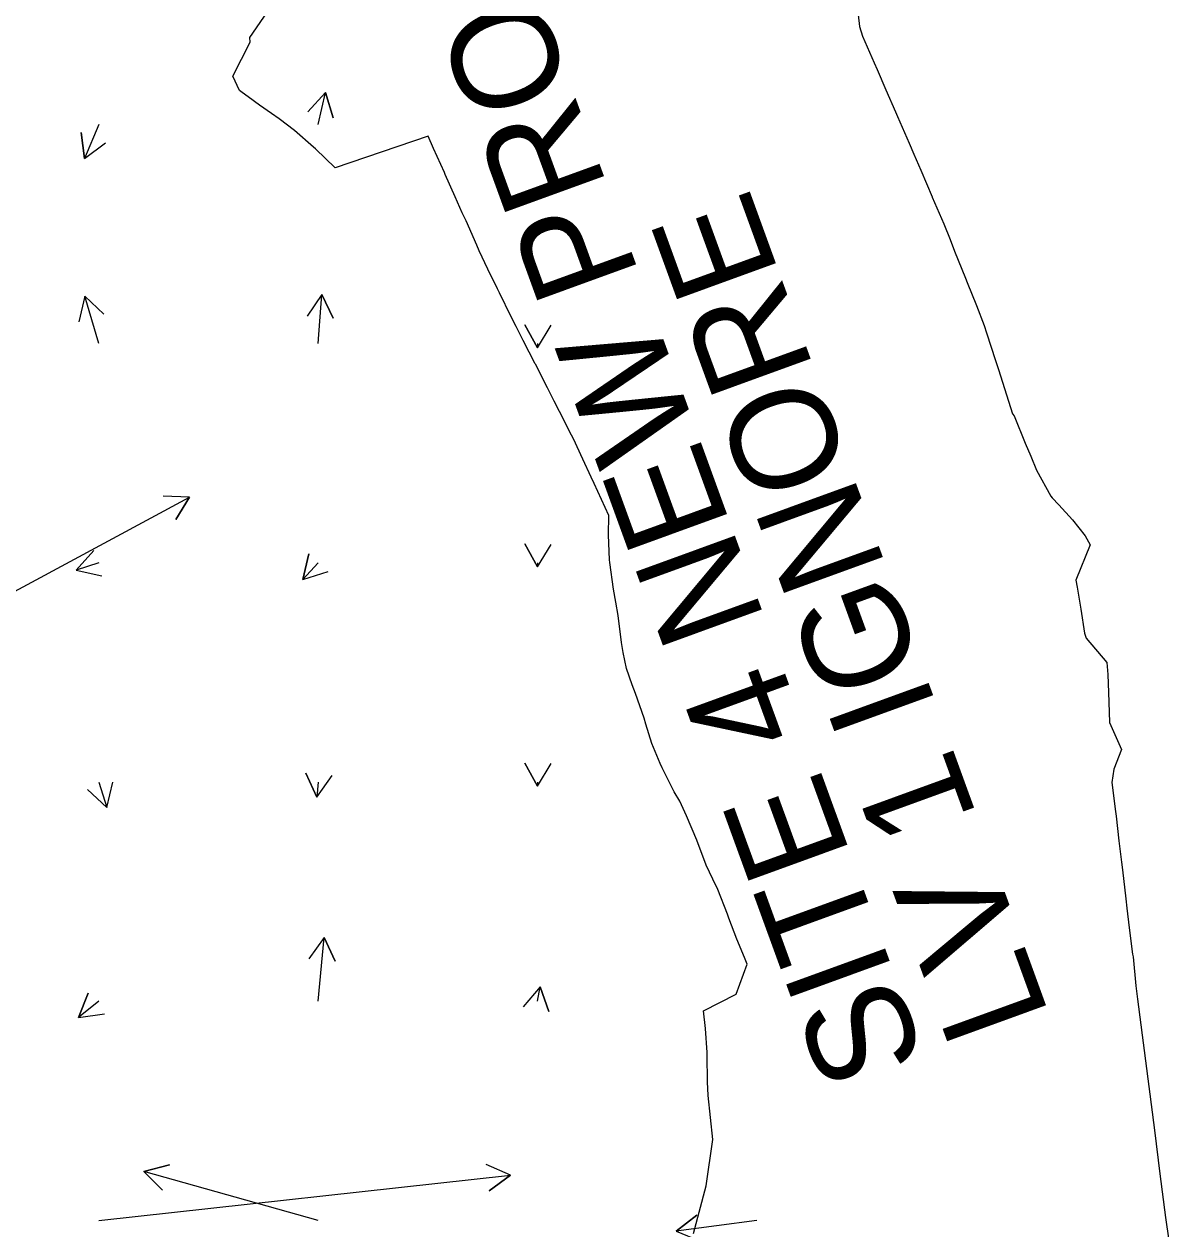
# Model space of a CAD drawing. Extents: x 954385 to 988206, y 1868364 to 1924553.
# Drawn here: x 957890 to 958151.8, y 1919767 to 1920041.8 of the extents above; entities that cross this region are included whole.
import ezdxf

# ---------------------------------------------------------------- set-up
doc = ezdxf.new("R2010")
doc.units = 0
for name, color, linetype in [('31', 7, 'Continuous'), ('Perimeter', 7, 'Continuous'), ('Slopes', 7, 'Continuous')]:
    doc.layers.add(name, color=color, linetype=linetype)

msp = doc.modelspace()

# ---------------------------------------------------------------- linework, layer by layer
at = {"layer": 'Perimeter'}
for points in [[(958042.73, 1919765.91), (958045.59, 1919776.8), (958047.12, 1919787.39), (958046.05, 1919797.4), (958045.93, 1919800.54), (958045.86, 1919806.65), (958045.85, 1919807.22), (958045.45, 1919812.69), (958044.98, 1919816.74), (958052.42, 1919820.55), (958054.94, 1919827.4), (958054.32, 1919828.88), (958052.58, 1919833.05), (958050.79, 1919837.87), (958050.45, 1919838.75), (958048.28, 1919844.43), (958047.14, 1919846.8), (958045.59, 1919849.96), (958043.47, 1919855.64), (958043.45, 1919855.7), (958041.12, 1919861.24), (958039.63, 1919864.53), (958038.27, 1919866.68), (958035.53, 1919872.14), (958035.12, 1919873.13), (958033.23, 1919877.73), (958031.88, 1919882.1), (958031.45, 1919883.47), (958029.46, 1919889.15), (958028.76, 1919891.1), (958027.4, 1919894.8), (958026.64, 1919898.51), (958026.35, 1919900.33), (958026.3, 1919900.78), (958025.53, 1919906.89), (958024.97, 1919909.95), (958024.45, 1919912.9), (958023.63, 1919919.02), (958023.57, 1919919.59), (958023.31, 1919925.34), (958023.37, 1919929.73), (958022.55, 1919931.52), (958020.04, 1919937.05), (958019.38, 1919938.48), (958017.49, 1919942.56), (958015.34, 1919947.2), (958014.92, 1919948.05), (958012.14, 1919953.45), (958010.97, 1919955.77), (958009.4, 1919958.87), (958006.65, 1919964.28), (958006.63, 1919964.33), (958003.89, 1919969.67), (958002.24, 1919972.86), (958001.15, 1919975.06), (957998.48, 1919980.49), (957998.01, 1919981.45), (957995.81, 1919985.91), (957993.86, 1919990.06), (957993.28, 1919991.39), (957990.84, 1919996.91), (957989.99, 1919998.8), (957988.39, 1920002.43), (957986.11, 1920007.54), (957985.93, 1920007.94), (957983.43, 1920013.44), (957982.17, 1920016.26), (957960.96, 1920009.01), (957956.51, 1920013.38), (957956.07, 1920013.76), (957951.7, 1920017.52), (957948.23, 1920020.19), (957946.44, 1920021.4), (957943.75, 1920023.33), (957941.15, 1920025.22), (957939.79, 1920026.21), (957939.18, 1920026.65), (957937.66, 1920029.97), (957941.6, 1920037.71), (957941.54, 1920038.73), (957948.92, 1920049.54)], [(958080.07, 1920045.88), (958080.54, 1920041.25), (958081.22, 1920039.05), (958083.93, 1920032.95), (958084.57, 1920031.49), (958086.6, 1920026.84), (958088.8, 1920021.81), (958089.27, 1920020.73), (958091.93, 1920014.62), (958093, 1920012.13), (958094.57, 1920008.49), (958097.14, 1920002.42), (958097.17, 1920002.36), (958099.78, 1919996.22), (958101.25, 1919992.69), (958102.27, 1919990.04), (958104.74, 1919983.84), (958105.13, 1919982.88), (958107.22, 1919977.66), (958109.01, 1919973.06), (958109.55, 1919971.41), (958111.61, 1919965.06), (958112.27, 1919963.01), (958113.65, 1919958.71), (958115.49, 1919952.95), (958115.87, 1919952.43), (958118.33, 1919946.23), (958119.62, 1919943.22), (958120.95, 1919940.09), (958124.18, 1919934.15), (958124.54, 1919933.75), (958126.04, 1919932.13), (958129.12, 1919928.76), (958132.03, 1919925.09), (958133.2, 1919923.05), (958129.93, 1919914.97), (958130.24, 1919913.39), (958131.07, 1919908.33), (958131.89, 1919902.85), (958132.25, 1919901.73), (958136.97, 1919896.19), (958137.2, 1919893.43), (958137.36, 1919889.34), (958137.6, 1919882.55), (958137.6, 1919882.48), (958140.34, 1919876.33), (958138.55, 1919871.88), (958138.11, 1919868.82), (958138.97, 1919862.19), (958139.11, 1919861.15), (958139.73, 1919855.53), (958140.33, 1919850.63), (958140.54, 1919848.9), (958141.31, 1919842.28), (958141.55, 1919840.14), (958142.04, 1919835.65), (958142.8, 1919829.69), (958142.96, 1919829.08), (958143.57, 1919822.45), (958143.96, 1919819.37), (958145.24, 1919809.41), (958146.56, 1919799.46), (958147.84, 1919789.5), (958149.06, 1919779.52), (958150.37, 1919769.57), (958151.82, 1919759.64)]]:
    msp.add_lwpolyline(points, dxfattribs=at)
at = {"layer": 'Slopes'}
for points in [[(957957.13, 1920018.93), (957958.82, 1920026.21), (957960.57, 1920020.47), (957958.82, 1920026.21), (957954.72, 1920021.83)], [(957907.13, 1920018.93), (957903.79, 1920011.16), (957903.09, 1920017.12), (957903.79, 1920011.16), (957908.6, 1920014.75)], [(957907.13, 1919968.93), (957903.89, 1919979.74), (957908.25, 1919975.63), (957903.89, 1919979.74), (957902.51, 1919973.9)], [(957957.13, 1919968.93), (957957.95, 1919980.13), (957960.57, 1919974.73), (957957.95, 1919980.13), (957954.58, 1919975.17)], [(958007.13, 1919968.93), (958007.11, 1919967.98), (958004.22, 1919973.24), (958007.11, 1919967.98), (958010.22, 1919973.12)], [(957807.13, 1919868.93), (957927.77, 1919933.94), (957924.62, 1919928.84), (957927.77, 1919933.94), (957921.77, 1919934.12)], [(957907.13, 1919918.93), (957901.93, 1919917.27), (957905.97, 1919921.71), (957901.93, 1919917.27), (957907.79, 1919915.99)], [(957957.13, 1919918.93), (957953.63, 1919915.15), (957954.96, 1919921), (957953.63, 1919915.15), (957959.36, 1919916.92)], [(958007.13, 1919918.93), (958007.11, 1919917.98), (958004.22, 1919923.24), (958007.11, 1919917.98), (958010.22, 1919923.12)], [(958007.13, 1919868.93), (958007.11, 1919867.98), (958004.22, 1919873.24), (958007.11, 1919867.98), (958010.22, 1919873.12)], [(957907.13, 1919868.93), (957908.9, 1919863.09), (957904.52, 1919867.19), (957908.9, 1919863.09), (957910.26, 1919868.93)], [(957957.13, 1919868.93), (957956.82, 1919865.5), (957954.3, 1919870.95), (957956.82, 1919865.5), (957960.28, 1919870.41)], [(957957.13, 1919818.93), (957958.48, 1919833.48), (957960.99, 1919828.03), (957958.48, 1919833.48), (957955.01, 1919828.59)], [(958007.13, 1919818.93), (958007.75, 1919822.23), (958009.74, 1919816.57), (958007.75, 1919822.23), (958003.84, 1919817.67)], [(957907.13, 1919818.93), (957902.44, 1919815.22), (957904.65, 1919820.79), (957902.44, 1919815.22), (957908.37, 1919816.09)], [(957907.13, 1919768.93), (958000.95, 1919779.24), (957996.11, 1919775.69), (958000.95, 1919779.24), (957995.46, 1919781.66)], [(957957.13, 1919768.93), (957917.39, 1919780.11), (957923.21, 1919781.59), (957917.39, 1919780.11), (957921.58, 1919775.81)], [(958057.13, 1919768.93), (958038.76, 1919766.47), (958043.51, 1919770.13), (958038.76, 1919766.47), (958044.3, 1919764.18)]]:
    msp.add_lwpolyline(points, dxfattribs=at)

# ---------------------------------------------------------------- texts
at = {"layer": '31'}
for s, p in [('SITE 4 NEW PROFILE MOT', (958095.78, 1919805.25)), ('LV 1 IGNORE', (958124.01, 1919815.53))]:
    msp.add_text(s, height=24, rotation=110, dxfattribs=at).set_placement(p)

doc.saveas('drawing.dxf')
